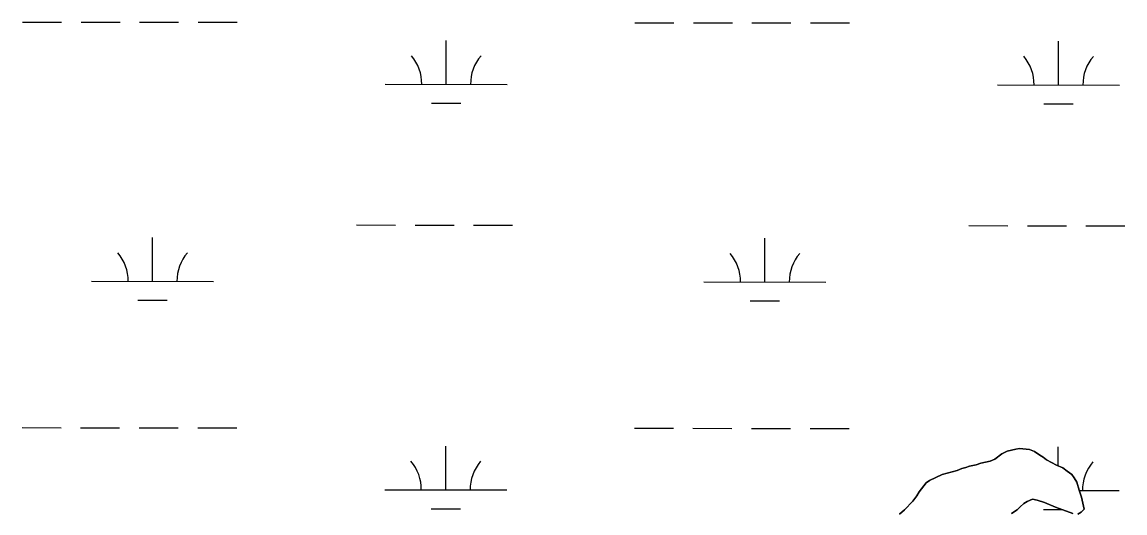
# Model space of a CAD drawing. Extents: x 3148686 to 3186545, y 916144 to 941516.
# Drawn here: x 3168297 to 3169201, y 924386 to 924789 of the extents above; entities that cross this region are included whole.
import ezdxf

# ---------------------------------------------------------------- set-up
doc = ezdxf.new("R2010")
doc.units = 0
for name, color, linetype in [('V-SITE-VEGE', 7, 'Continuous'), ('V-TOPO-SHOR', 7, 'Continuous'), ('V-WETL-SWMP', 7, 'Continuous')]:
    doc.layers.add(name, color=color, linetype=linetype)

msp = doc.modelspace()

# ---------------------------------------------------------------- linework, layer by layer
at = {"layer": 'V-SITE-VEGE'}
for points in [[(3169162.87, 924384.98), (3169165.6, 924386.57), (3169167.93, 924388.94), (3169165.9, 924398.72), (3169163.89, 924404.58), (3169161.88, 924411.23), (3169159.89, 924414.74), (3169157.91, 924417.47), (3169153.97, 924420.17), (3169150.42, 924422.89), (3169145.31, 924425.2), (3169137.05, 924429.44), (3169134.29, 924431.77), (3169131.53, 924433.32), (3169127.2, 924436.42), (3169123.27, 924437.96), (3169115.04, 924438.67), (3169111.9, 924438.26), (3169104.86, 924436.63), (3169100.57, 924434.25), (3169094.73, 924429.89), (3169090.82, 924428.29), (3169083.4, 924426.67), (3169079.49, 924425.46), (3169074.01, 924424.24), (3169070.89, 924423.04), (3169067.76, 924422.23), (3169063.85, 924420.63), (3169055.64, 924418.61), (3169051.73, 924417.4), (3169041.19, 924412.62), (3169038.46, 924410.64), (3169032.64, 924403.15), (3169030.71, 924400), (3169027.61, 924395.66), (3169020.62, 924388.55), (3169016.73, 924385)], [(3169108.41, 924385.33), (3169113.09, 924388.51), (3169115.42, 924390.87), (3169118.53, 924393.64), (3169121.26, 924395.23), (3169125.55, 924397.22), (3169129.48, 924396.47), (3169135.37, 924394.56), (3169144.41, 924390.71), (3169158.56, 924385.34)]]:
    msp.add_lwpolyline(points, dxfattribs=at)
at = {"layer": 'V-TOPO-SHOR'}
for points in [[(3169162.87, 924384.98), (3169165.6, 924386.57), (3169167.93, 924388.94), (3169165.9, 924398.72), (3169163.89, 924404.58), (3169161.88, 924411.23), (3169159.89, 924414.74), (3169157.91, 924417.47), (3169153.97, 924420.17), (3169150.42, 924422.89), (3169145.31, 924425.2), (3169137.05, 924429.44), (3169134.29, 924431.77), (3169131.53, 924433.32), (3169127.2, 924436.42), (3169123.27, 924437.96), (3169115.04, 924438.67), (3169111.9, 924438.26), (3169104.86, 924436.63), (3169100.57, 924434.25), (3169094.73, 924429.89), (3169090.83, 924428.29), (3169083.4, 924426.67), (3169079.49, 924425.46), (3169074.01, 924424.24), (3169070.89, 924423.04), (3169067.76, 924422.23), (3169063.85, 924420.63), (3169055.64, 924418.61), (3169051.73, 924417.4), (3169041.19, 924412.62), (3169038.46, 924410.64), (3169032.65, 924403.15), (3169030.71, 924400), (3169027.61, 924395.66), (3169020.62, 924388.55), (3169016.73, 924385)], [(3169108.41, 924385.33), (3169113.09, 924388.51), (3169115.42, 924390.87), (3169118.53, 924393.64), (3169121.26, 924395.23), (3169125.55, 924397.22), (3169129.48, 924396.47), (3169135.37, 924394.56), (3169144.41, 924390.71), (3169158.56, 924385.34)]]:
    msp.add_lwpolyline(points, dxfattribs=at)
at = {"layer": 'V-WETL-SWMP'}
for p, q in [((3168297.77, 924788.54), (3168329.77, 924788.51)), ((3168345.77, 924788.49), (3168377.77, 924788.46)), ((3168393.77, 924788.44), (3168425.77, 924788.41)), ((3168441.77, 924788.39), (3168473.77, 924788.36)), ((3168799.67, 924788.01), (3168831.67, 924787.98)), ((3168847.67, 924787.96), (3168879.67, 924787.93)), ((3168895.67, 924787.91), (3168927.67, 924787.88)), ((3168943.67, 924787.86), (3168975.67, 924787.83)), ((3168645.03, 924737.43), (3168645.07, 924773.43)), ((3169146.94, 924736.9), (3169146.97, 924772.9)), ((3168595.03, 924737.49), (3168695.03, 924737.38)), ((3169096.94, 924736.96), (3169196.94, 924736.85)), ((3168633.01, 924722.02), (3168657.01, 924721.99)), ((3169134.92, 924721.49), (3169158.92, 924721.46)), ((3168571.5, 924622.08), (3168603.5, 924622.05)), ((3168619.5, 924622.03), (3168651.5, 924621.99)), ((3168667.5, 924621.98), (3168699.5, 924621.94)), ((3169073.41, 924621.55), (3169105.41, 924621.52)), ((3169121.41, 924621.5), (3169153.41, 924621.47)), ((3169169.41, 924621.45), (3169201.41, 924621.42)), ((3168404.39, 924575.83), (3168404.43, 924611.83)), ((3168906.29, 924575.3), (3168906.33, 924611.3)), ((3168354.39, 924575.88), (3168454.39, 924575.77)), ((3168856.3, 924575.35), (3168956.29, 924575.24)), ((3168392.37, 924560.41), (3168416.37, 924560.38)), ((3168894.28, 924559.88), (3168918.28, 924559.85)), ((3168297.42, 924455.87), (3168329.42, 924455.83)), ((3168345.42, 924455.82), (3168377.42, 924455.78)), ((3168393.42, 924455.77), (3168425.42, 924455.73)), ((3168441.42, 924455.72), (3168473.42, 924455.68)), ((3168799.32, 924455.34), (3168831.32, 924455.3)), ((3168847.32, 924455.29), (3168879.32, 924455.25)), ((3168895.32, 924455.24), (3168927.32, 924455.2)), ((3168943.32, 924455.19), (3168975.32, 924455.15)), ((3168644.68, 924404.76), (3168644.72, 924440.76)), ((3169146.61, 924424.61), (3169146.62, 924440.23)), ((3168594.68, 924404.81), (3168694.68, 924404.71)), ((3169164.02, 924404.21), (3169196.59, 924404.18)), ((3168632.66, 924389.34), (3168656.66, 924389.32)), ((3169134.57, 924388.81), (3169149.45, 924388.8))]:
    msp.add_line(p, q, dxfattribs=at)
for points in [[(3169016.73, 924385), (3169020.62, 924388.55), (3169027.61, 924395.66), (3169030.71, 924400), (3169032.65, 924403.15), (3169038.46, 924410.64), (3169041.19, 924412.62), (3169051.73, 924417.4), (3169055.64, 924418.61), (3169063.85, 924420.63), (3169067.76, 924422.23), (3169070.89, 924423.04), (3169074.01, 924424.24), (3169079.49, 924425.46), (3169083.39, 924426.67), (3169090.83, 924428.29), (3169094.73, 924429.89), (3169100.57, 924434.25), (3169104.87, 924436.63), (3169111.9, 924438.26), (3169115.04, 924438.67), (3169123.27, 924437.95), (3169127.2, 924436.42), (3169131.53, 924433.32), (3169134.29, 924431.77), (3169137.05, 924429.44), (3169145.31, 924425.2), (3169150.42, 924422.89), (3169153.97, 924420.18), (3169157.91, 924417.46), (3169159.89, 924414.74), (3169161.88, 924411.23), (3169163.89, 924404.58), (3169165.9, 924398.72), (3169167.93, 924388.94), (3169165.6, 924386.57), (3169162.87, 924384.98)], [(3169158.56, 924385.34), (3169144.41, 924390.71), (3169135.37, 924394.56), (3169129.48, 924396.47), (3169125.55, 924397.22), (3169121.26, 924395.23), (3169118.53, 924393.64), (3169115.42, 924390.87), (3169113.08, 924388.51), (3169108.41, 924385.33)]]:
    msp.add_lwpolyline(points, dxfattribs=at)
for centre, start, end in [((3168589.79, 924737.97), 359.16781, 40.71147), ((3168700.27, 924737.85), 139.1678, 180.71146), ((3169091.69, 924737.44), 359.16781, 40.71147), ((3169202.18, 924737.32), 139.1678, 180.71146), ((3168349.15, 924576.36), 359.16781, 40.71147), ((3168459.63, 924576.24), 139.1678, 180.71146), ((3168851.05, 924575.83), 359.16781, 40.71147), ((3168961.54, 924575.71), 139.1678, 180.71146), ((3168589.44, 924405.29), 359.16781, 40.71147), ((3168699.92, 924405.18), 139.1678, 180.71146), ((3169201.83, 924404.65), 139.1678, 180.71146)]:
    msp.add_arc(centre, 35.25, start, end, dxfattribs=at)

doc.saveas('drawing.dxf')
